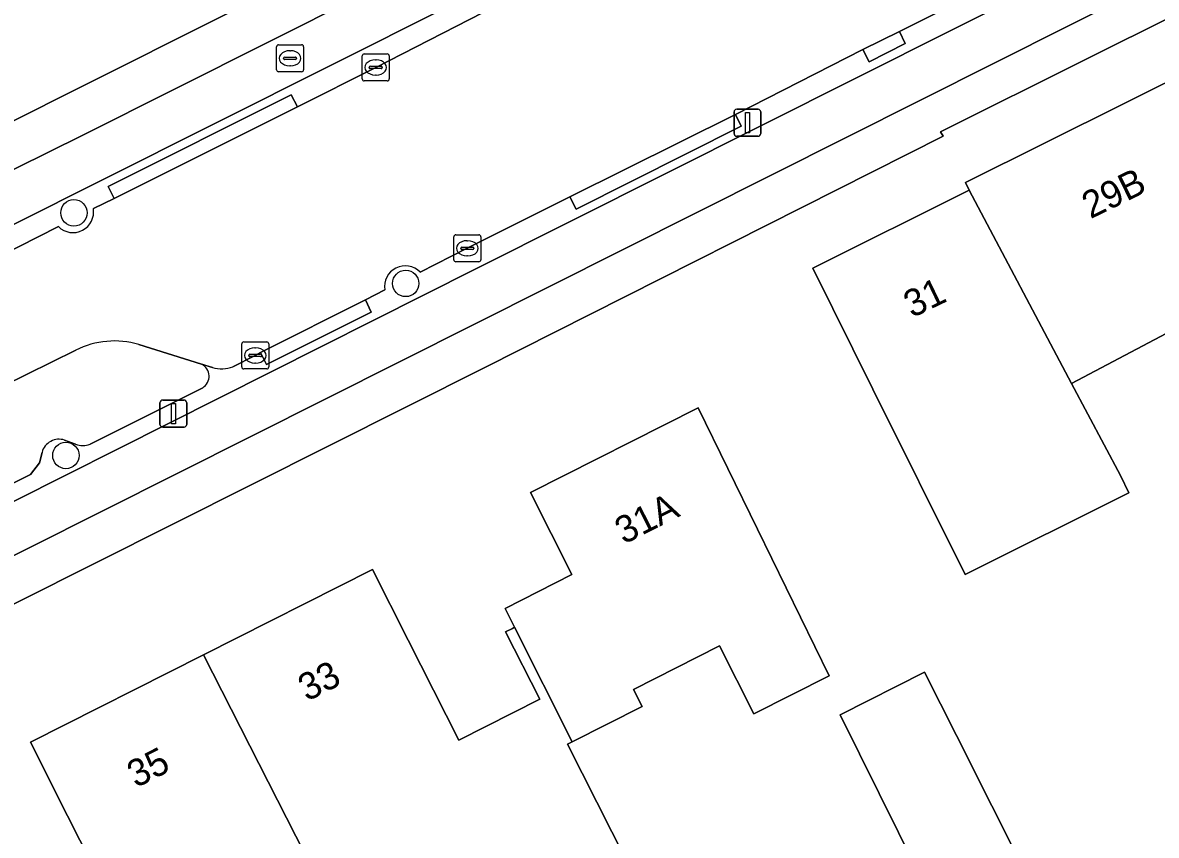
# Model space of a CAD drawing. Extents: x 157320 to 158835, y 386650 to 388491.
# Drawn here: x 157600.03 to 157641.97, y 387636.29 to 387666.34 of the extents above; entities that cross this region are included whole.
import ezdxf

# ---------------------------------------------------------------- set-up
doc = ezdxf.new("R2010")
doc.units = 0
for name, color, linetype in [('IMGEO_Berm_open', 7, 'Continuous'), ('IMGEO_Boom', 7, 'Continuous'), ('IMGEO_Brandkraan', 7, 'Continuous'), ('IMGEO_Erf', 7, 'Continuous'), ('IMGEO_Fietspad_open', 7, 'Continuous'), ('IMGEO_Kolk', 7, 'Continuous'), ('IMGEO_Lichtmast', 7, 'Continuous'), ('IMGEO_Pand', 7, 'Continuous'), ('IMGEO_Pand_nummerreeks', 7, 'Continuous'), ('IMGEO_Rijbaan_lokaal_open', 7, 'Continuous'), ('IMGEO_Verkeerseiland_groen', 7, 'Continuous'), ('IMGEO_Voetpad_open', 7, 'Continuous')]:
    doc.layers.add(name, color=color, linetype=linetype)

msp = doc.modelspace()

# ---------------------------------------------------------------- linework, layer by layer
at = {"layer": 'IMGEO_Berm_open'}
for points in [[(157689.313, 387702.997), (157689.087, 387703.419), (157688.948, 387703.712), (157688.853, 387703.664), (157658.704, 387688.508), (157633.965, 387676.076), (157632.808, 387675.494), (157602.899, 387660.494), (157587.041, 387652.538), (157567.394, 387642.71), (157567.399, 387642.417)], [(157586.607, 387643), (157582.123, 387640.749), (157577.438, 387638.409), (157574.054, 387636.702), (157569.341, 387634.325), (157569.697, 387633.623), (157597.83, 387647.706), (157616.763, 387657.23), (157637.927, 387667.851), (157666.428, 387682.154)], [(157638.861, 387669.25), (157638.058, 387668.836), (157637.609, 387668.61), (157636.643, 387668.123), (157632.47, 387666.019), (157632.672, 387665.568), (157631.35, 387664.896), (157631.116, 387665.348), (157626.402, 387662.945), (157626.611, 387662.52), (157620.505, 387659.442), (157620.273, 387659.907), (157616.477, 387658.002), (157614.728, 387657.12)], [(157602.642, 387659.467), (157603.41, 387659.846), (157603.186, 387660.289), (157609.957, 387663.681), (157610.198, 387663.236), (157613.09, 387664.687), (157617.539, 387666.961)], [(157588.85, 387652.521), (157596.896, 387656.554), (157601.347, 387658.802)], [(157613.423, 387656.467), (157612.705, 387656.091), (157612.922, 387655.638), (157609.048, 387653.7), (157608.823, 387654.145), (157608.632, 387654.039), (157607.807, 387653.622)], [(157607.043, 387653.586), (157606.648, 387653.71)], [(157606.688, 387652.845), (157602.52, 387650.752)], [(157601.985, 387650.76), (157601.578, 387650.906)], [(157600.742, 387650.454), (157600.647, 387650.06), (157600.311, 387649.636), (157597.861, 387648.399)]]:
    msp.add_lwpolyline(points, dxfattribs=at)
for points in [[(157632.672, 387665.568), (157632.47, 387666.019), (157631.116, 387665.348), (157631.35, 387664.896)], [(157610.198, 387663.236), (157609.957, 387663.681), (157603.186, 387660.289), (157603.41, 387659.846)], [(157626.611, 387662.52), (157626.402, 387662.945), (157620.273, 387659.907), (157620.505, 387659.442)], [(157612.922, 387655.638), (157612.705, 387656.091), (157608.823, 387654.145), (157609.048, 387653.7)]]:
    msp.add_lwpolyline(points, close=True, dxfattribs=at)
for centre, radius, start, end in [((157601.886, 387659.345), 0.765, 225.1788, 9.1834), ((157614.179, 387656.586), 0.766, 44.209, 188.9562), ((157606.425, 387653.266), 0.497, 301.9966, 63.2986), ((157607.369, 387654.79), 1.247, 254.8426, 290.553), ((157601.372, 387650.288), 0.651, 71.5587, 165.2388), ((157602.262, 387651.405), 0.702, 246.7312, 291.5554)]:
    msp.add_arc(centre, radius, start, end, dxfattribs=at)
at = {"layer": 'IMGEO_Boom'}
for centre in [(157601.923, 387659.312), (157614.197, 387656.701), (157601.625, 387650.339)]:
    msp.add_circle(centre, 0.489, dxfattribs=at)
at = {"layer": 'IMGEO_Brandkraan'}
for p, q in [((157609.42, 387664.601), (157609.42, 387665.453)), ((157609.495, 387665.527), (157610.347, 387665.527)), ((157610.421, 387665.453), (157610.421, 387664.601)), ((157609.679, 387665.021), (157609.679, 387665.033)), ((157610.117, 387664.984), (157609.719, 387664.984)), ((157609.722, 387665.07), (157610.12, 387665.07)), ((157609.908, 387665.307), (157609.933, 387665.307)), ((157610.163, 387665.033), (157610.163, 387665.021)), ((157610.347, 387664.527), (157609.495, 387664.527)), ((157609.931, 387664.747), (157609.906, 387664.747))]:
    msp.add_line(p, q, dxfattribs=at)
for points in [[(157609.42, 387664.601), (157609.42, 387665.453)], [(157609.495, 387665.527), (157610.347, 387665.527)], [(157610.421, 387665.453), (157610.421, 387664.601)], [(157610.347, 387664.527), (157609.495, 387664.527)]]:
    msp.add_lwpolyline(points, dxfattribs=at)
for centre, radius, start, end in [((157609.497, 387665.451), 0.0765, 91.552, 178.448), ((157609.497, 387665.451), 0.0765, 91.552, 178.448), ((157610.345, 387665.451), 0.0765, 1.552, 88.448), ((157610.345, 387665.451), 0.0765, 1.552, 88.448), ((157609.719, 387665.03), 0.0403, 85.8775, 175.7526), ((157609.716, 387665.02), 0.0366, 178.938, 274.7102), ((157610.12, 387665.027), 0.043, 264.8664, 352.4533), ((157610.124, 387665.032), 0.0386, 1.7309, 96.639), ((157609.497, 387664.603), 0.0765, 181.552, 268.448), ((157609.497, 387664.603), 0.0765, 181.552, 268.448), ((157610.345, 387664.603), 0.0765, 271.552, 358.448), ((157610.345, 387664.603), 0.0765, 271.552, 358.448)]:
    msp.add_arc(centre, radius, start, end, dxfattribs=at)
for centre, major_axis, ratio, start_param, end_param in [((157609.907, 387665.027), (-0.387, 0.002), 0.722429, 4.712389, 7.853982), ((157609.932, 387665.027), (-0.39, 0.002), 0.717154, 1.570796, 4.712389)]:
    msp.add_ellipse(centre, major_axis=major_axis, ratio=ratio, start_param=start_param, end_param=end_param, dxfattribs=at)
at = {"layer": 'IMGEO_Erf'}
for points in [[(157564.366, 387646.663), (157577.637, 387653.335), (157578.314, 387651.995), (157579.644, 387652.658), (157579.588, 387652.785), (157585.532, 387655.755), (157585.592, 387655.625), (157601.748, 387663.749), (157632.467, 387679.145), (157631.791, 387680.53), (157656.318, 387692.814)], [(157691.95, 387619.773), (157696.06, 387616.975), (157697.238, 387618.697), (157707.692, 387624.565), (157709.303, 387625.45), (157695.172, 387652.085), (157692.4, 387657.299), (157692.336, 387657.419), (157689.915, 387661.997), (157689.894, 387662.037), (157688.503, 387664.651), (157680.127, 387680.393), (157678.819, 387682.868), (157676.207, 387683.552), (157665.792, 387678.165), (157639.374, 387664.995), (157633.991, 387662.311), (157634.079, 387662.144), (157617.129, 387653.586), (157570.984, 387630.438), (157573.399, 387626.195), (157573.576, 387626.3), (157595.2, 387589.106)], [(157643.221, 387655.317), (157638.838, 387652.995), (157640.639, 387649.596), (157640.959, 387648.954), (157634.898, 387645.937), (157631.484, 387652.795), (157629.256, 387657.27), (157635.046, 387660.153), (157634.908, 387660.43), (157643.756, 387664.835)], [(157603.51, 387633.406), (157601.689, 387637.01), (157600.314, 387639.731), (157606.72, 387642.968), (157612.966, 387646.125), (157614.288, 387643.509), (157616.16, 387639.806), (157619.157, 387641.321), (157617.896, 387643.816), (157618.144, 387643.941), (157618.227, 387643.983), (157617.874, 387644.682), (157620.348, 387645.932), (157618.814, 387648.967), (157625.02, 387652.104), (157627.217, 387647.613), (157629.869, 387642.19), (157627.077, 387640.78), (157625.805, 387643.297), (157622.623, 387641.689), (157622.943, 387641.056), (157620.362, 387639.752), (157620.186, 387639.663), (157622.911, 387634.271)]]:
    msp.add_lwpolyline(points, dxfattribs=at)
msp.add_lwpolyline([(157637.195, 387634.782), (157638.51, 387632.173), (157635.315, 387630.578), (157630.278, 387640.749), (157633.396, 387642.319), (157634.575, 387639.979)], close=True, dxfattribs=at)
at = {"layer": 'IMGEO_Fietspad_open'}
for points in [[(157632.808, 387675.494), (157633.965, 387676.076), (157658.704, 387688.508), (157688.853, 387703.664), (157688.948, 387703.712), (157688.179, 387705.325), (157687.79, 387705.127), (157658.586, 387690.459), (157633.171, 387677.702), (157602.223, 387662.168), (157586.268, 387654.276), (157565.674, 387643.795)], [(157567.399, 387642.417), (157567.394, 387642.71), (157587.041, 387652.538), (157602.899, 387660.494), (157632.808, 387675.494)]]:
    msp.add_lwpolyline(points, dxfattribs=at)
msp.add_lwpolyline([(157638.747, 387666.244), (157666.647, 387680.247), (157675.661, 387684.73), (157674.827, 387686.387), (157672.423, 387685.176), (157666.428, 387682.154), (157637.927, 387667.851), (157616.763, 387657.23), (157597.83, 387647.706), (157569.697, 387633.623), (157569.232, 387631.358), (157569.945, 387631.713)], close=True, dxfattribs=at)
at = {"layer": 'IMGEO_Kolk'}
for p, q in [((157612.588, 387664.262), (157612.588, 387665.114)), ((157612.663, 387665.188), (157613.515, 387665.188)), ((157613.076, 387664.968), (157613.101, 387664.968)), ((157613.589, 387665.114), (157613.589, 387664.262)), ((157612.847, 387664.682), (157612.847, 387664.694)), ((157613.285, 387664.645), (157612.887, 387664.645)), ((157612.89, 387664.731), (157613.288, 387664.731)), ((157613.331, 387664.694), (157613.331, 387664.682)), ((157613.515, 387664.188), (157612.663, 387664.188)), ((157613.099, 387664.408), (157613.074, 387664.408)), ((157615.977, 387657.574), (157615.977, 387658.426)), ((157616.052, 387658.5), (157616.904, 387658.5)), ((157616.465, 387658.28), (157616.49, 387658.28)), ((157616.978, 387658.426), (157616.978, 387657.574)), ((157616.236, 387657.994), (157616.236, 387658.006)), ((157616.674, 387657.957), (157616.276, 387657.957)), ((157616.279, 387658.043), (157616.677, 387658.043)), ((157616.72, 387658.006), (157616.72, 387657.994)), ((157616.904, 387657.5), (157616.052, 387657.5)), ((157616.488, 387657.72), (157616.463, 387657.72)), ((157608.131, 387653.611), (157608.131, 387654.463)), ((157608.206, 387654.537), (157609.058, 387654.537)), ((157609.132, 387654.463), (157609.132, 387653.611)), ((157608.39, 387654.031), (157608.39, 387654.043)), ((157608.433, 387654.08), (157608.831, 387654.08)), ((157608.619, 387654.317), (157608.644, 387654.317)), ((157608.874, 387654.043), (157608.874, 387654.031)), ((157608.828, 387653.994), (157608.43, 387653.994)), ((157608.642, 387653.757), (157608.617, 387653.757)), ((157609.058, 387653.537), (157608.206, 387653.537))]:
    msp.add_line(p, q, dxfattribs=at)
for points in [[(157612.588, 387664.262), (157612.588, 387665.114)], [(157612.663, 387665.188), (157613.515, 387665.188)], [(157613.589, 387665.114), (157613.589, 387664.262)], [(157613.515, 387664.188), (157612.663, 387664.188)], [(157615.977, 387657.574), (157615.977, 387658.426)], [(157616.052, 387658.5), (157616.904, 387658.5)], [(157616.978, 387658.426), (157616.978, 387657.574)], [(157616.904, 387657.5), (157616.052, 387657.5)], [(157608.131, 387653.611), (157608.131, 387654.463)], [(157608.206, 387654.537), (157609.058, 387654.537)], [(157609.132, 387654.463), (157609.132, 387653.611)], [(157609.058, 387653.537), (157608.206, 387653.537)]]:
    msp.add_lwpolyline(points, dxfattribs=at)
for centre, radius, start, end in [((157612.665, 387665.112), 0.0765, 91.552, 178.448), ((157612.665, 387665.112), 0.0765, 91.552, 178.448), ((157613.513, 387665.112), 0.0765, 1.552, 88.448), ((157613.513, 387665.112), 0.0765, 1.552, 88.448), ((157612.887, 387664.691), 0.0403, 85.8775, 175.7526), ((157612.884, 387664.681), 0.0366, 178.938, 274.7102), ((157613.288, 387664.688), 0.043, 264.8664, 352.4533), ((157613.292, 387664.693), 0.0386, 1.7309, 96.639), ((157612.665, 387664.264), 0.0765, 181.552, 268.448), ((157612.665, 387664.264), 0.0765, 181.552, 268.448), ((157613.513, 387664.264), 0.0765, 271.552, 358.448), ((157613.513, 387664.264), 0.0765, 271.552, 358.448), ((157616.054, 387658.424), 0.0765, 91.552, 178.448), ((157616.054, 387658.424), 0.0765, 91.552, 178.448), ((157616.902, 387658.424), 0.0765, 1.552, 88.448), ((157616.902, 387658.424), 0.0765, 1.552, 88.448), ((157616.276, 387658.003), 0.0403, 85.8775, 175.7526), ((157616.273, 387657.993), 0.0366, 178.938, 274.7102), ((157616.677, 387658), 0.043, 264.8664, 352.4533), ((157616.681, 387658.005), 0.0386, 1.7309, 96.639), ((157616.054, 387657.576), 0.0765, 181.552, 268.448), ((157616.054, 387657.576), 0.0765, 181.552, 268.448), ((157616.902, 387657.576), 0.0765, 271.552, 358.448), ((157616.902, 387657.576), 0.0765, 271.552, 358.448), ((157608.208, 387654.461), 0.0765, 91.552, 178.448), ((157608.208, 387654.461), 0.0765, 91.552, 178.448), ((157609.056, 387654.461), 0.0765, 1.552, 88.448), ((157609.056, 387654.461), 0.0765, 1.552, 88.448), ((157608.43, 387654.04), 0.0403, 85.8775, 175.7526), ((157608.427, 387654.03), 0.0366, 178.938, 274.7102), ((157608.831, 387654.037), 0.043, 264.8664, 352.4533), ((157608.835, 387654.042), 0.0386, 1.7309, 96.639), ((157608.208, 387653.613), 0.0765, 181.552, 268.448), ((157608.208, 387653.613), 0.0765, 181.552, 268.448), ((157609.056, 387653.613), 0.0765, 271.552, 358.448), ((157609.056, 387653.613), 0.0765, 271.552, 358.448)]:
    msp.add_arc(centre, radius, start, end, dxfattribs=at)
for centre, major_axis, ratio, start_param, end_param in [((157613.075, 387664.688), (-0.387, 0.002), 0.722429, 4.712389, 7.853982), ((157613.1, 387664.688), (-0.39, 0.002), 0.717154, 1.570796, 4.712389), ((157616.464, 387658), (-0.387, 0.002), 0.722429, 4.712389, 7.853982), ((157616.489, 387658), (-0.39, 0.002), 0.717154, 1.570796, 4.712389), ((157608.618, 387654.037), (-0.387, 0.002), 0.722429, 4.712389, 7.853982), ((157608.643, 387654.037), (-0.39, 0.002), 0.717154, 1.570796, 4.712389)]:
    msp.add_ellipse(centre, major_axis=major_axis, ratio=ratio, start_param=start_param, end_param=end_param, dxfattribs=at)
at = {"layer": 'IMGEO_Lichtmast'}
for p, q in [((157626.345, 387662.243), (157626.345, 387663.043)), ((157626.345, 387663.043), (157626.345, 387662.243)), ((157626.445, 387663.143), (157627.235, 387663.143)), ((157627.235, 387663.143), (157626.445, 387663.143)), ((157627.335, 387663.043), (157627.335, 387662.243)), ((157627.335, 387662.243), (157627.335, 387663.043)), ((157627.235, 387662.143), (157626.445, 387662.143)), ((157626.445, 387662.143), (157627.235, 387662.143)), ((157605.206, 387652.387), (157605.996, 387652.387)), ((157605.996, 387652.387), (157605.206, 387652.387)), ((157605.106, 387651.487), (157605.106, 387652.287)), ((157605.106, 387652.287), (157605.106, 387651.487)), ((157606.096, 387652.287), (157606.096, 387651.487)), ((157606.096, 387651.487), (157606.096, 387652.287)), ((157605.996, 387651.387), (157605.206, 387651.387)), ((157605.206, 387651.387), (157605.996, 387651.387))]:
    msp.add_line(p, q, dxfattribs=at)
for points in [[(157626.765, 387663.018), (157626.915, 387663.018), (157626.915, 387662.268), (157626.765, 387662.268), (157626.765, 387663.018)], [(157605.526, 387652.262), (157605.676, 387652.262), (157605.676, 387651.512), (157605.526, 387651.512), (157605.526, 387652.262)]]:
    msp.add_lwpolyline(points, dxfattribs=at)
for centre, start, end in [((157626.445, 387663.043), 90, 180), ((157626.445, 387663.043), 90, 180), ((157627.235, 387663.043), 0, 90), ((157627.235, 387663.043), 360, 90), ((157626.445, 387662.243), 180, 270), ((157626.445, 387662.243), 180, 270), ((157627.235, 387662.243), 270, 0), ((157627.235, 387662.243), 270, 0), ((157605.206, 387652.287), 90, 180), ((157605.206, 387652.287), 90, 180), ((157605.996, 387652.287), 0, 90), ((157605.996, 387652.287), 360, 90), ((157605.206, 387651.487), 180, 270), ((157605.206, 387651.487), 180, 270), ((157605.996, 387651.487), 270, 0), ((157605.996, 387651.487), 270, 0)]:
    msp.add_arc(centre, 0.1, start, end, dxfattribs=at)
at = {"layer": 'IMGEO_Pand'}
for points in [[(157647.866, 387656.91), (157643.756, 387664.835), (157634.908, 387660.43), (157635.046, 387660.153), (157638.838, 387652.995), (157643.221, 387655.317), (157649.895, 387641.782), (157654.261, 387643.934), (157651.137, 387650.273), (157649.353, 387653.892)], [(157635.046, 387660.153), (157629.256, 387657.27), (157631.484, 387652.795), (157634.898, 387645.937), (157640.959, 387648.954), (157640.639, 387649.596), (157638.838, 387652.995)], [(157627.217, 387647.613), (157625.02, 387652.104), (157618.814, 387648.967), (157620.348, 387645.932), (157617.874, 387644.682), (157618.227, 387643.983), (157620.362, 387639.752), (157622.943, 387641.056), (157622.623, 387641.689), (157625.805, 387643.297), (157627.077, 387640.78), (157629.869, 387642.19)], [(157618.227, 387643.983), (157618.144, 387643.941), (157617.896, 387643.816), (157619.157, 387641.321), (157616.16, 387639.806), (157614.288, 387643.509), (157612.966, 387646.125), (157606.72, 387642.968), (157612.524, 387631.558), (157615.822, 387633.225), (157616.844, 387631.204), (157622.911, 387634.271), (157620.186, 387639.663), (157620.362, 387639.752)], [(157606.72, 387642.968), (157600.314, 387639.731), (157601.689, 387637.01), (157603.51, 387633.406), (157600.33, 387631.799), (157605.61, 387621.392), (157608.735, 387622.972), (157607.88, 387624.664), (157611.041, 387626.261), (157610.249, 387627.828), (157609.21, 387629.883), (157612.524, 387631.558)], [(157634.575, 387639.979), (157633.396, 387642.319), (157630.278, 387640.749), (157635.315, 387630.578), (157638.51, 387632.173), (157637.195, 387634.782)]]:
    msp.add_lwpolyline(points, close=True, dxfattribs=at)
at = {"layer": 'IMGEO_Rijbaan_lokaal_open'}
for points in [[(157614.728, 387657.12), (157616.477, 387658.002), (157620.273, 387659.907), (157626.402, 387662.945), (157631.116, 387665.348), (157632.47, 387666.019), (157636.643, 387668.123), (157633.267, 387674.819), (157633.06, 387674.73), (157630.518, 387673.434)], [(157617.539, 387666.961), (157613.09, 387664.687), (157610.198, 387663.236), (157603.41, 387659.846), (157602.642, 387659.467)], [(157601.347, 387658.802), (157596.896, 387656.554), (157588.85, 387652.521)], [(157607.807, 387653.622), (157608.632, 387654.039), (157608.823, 387654.145), (157612.705, 387656.091), (157613.423, 387656.467)], [(157604.32, 387654.444), (157606.648, 387653.71), (157607.043, 387653.586)], [(157599.296, 387652.904), (157601.994, 387654.236)]]:
    msp.add_lwpolyline(points, dxfattribs=at)
for centre, radius, start, end in [((157601.886, 387659.345), 0.765, 225.1788, 9.1834), ((157614.179, 387656.586), 0.766, 44.209, 188.9562), ((157603.422, 387651.376), 3.196, 73.6836, 116.5365), ((157607.369, 387654.79), 1.247, 254.8426, 290.553)]:
    msp.add_arc(centre, radius, start, end, dxfattribs=at)
at = {"layer": 'IMGEO_Verkeerseiland_groen'}
for points in [[(157606.648, 387653.71), (157604.32, 387654.444)], [(157601.994, 387654.236), (157599.296, 387652.904)], [(157602.52, 387650.752), (157606.688, 387652.845)], [(157601.578, 387650.906), (157601.985, 387650.76)], [(157597.861, 387648.399), (157600.311, 387649.636), (157600.647, 387650.06), (157600.742, 387650.454)]]:
    msp.add_lwpolyline(points, dxfattribs=at)
for centre, radius, start, end in [((157603.422, 387651.376), 3.196, 73.6836, 116.5365), ((157606.425, 387653.266), 0.497, 301.9966, 63.2986), ((157601.372, 387650.288), 0.651, 71.5587, 165.2388), ((157602.262, 387651.405), 0.702, 246.7312, 291.5554)]:
    msp.add_arc(centre, radius, start, end, dxfattribs=at)
at = {"layer": 'IMGEO_Voetpad_open'}
for points in [[(157687.79, 387705.127), (157688.179, 387705.325), (157687.478, 387706.796), (157682.695, 387704.388), (157682.023, 387705.714), (157657.627, 387693.47), (157657.128, 387693.22), (157656.318, 387692.814), (157631.791, 387680.53), (157632.467, 387679.145), (157601.748, 387663.749), (157585.592, 387655.625), (157585.532, 387655.755), (157579.588, 387652.785), (157579.644, 387652.658), (157578.314, 387651.995), (157577.637, 387653.335), (157564.366, 387646.663), (157560.83, 387644.885), (157561.724, 387644.197), (157562.048, 387644.013)], [(157565.674, 387643.795), (157586.268, 387654.276), (157602.223, 387662.168), (157633.171, 387677.702), (157658.586, 387690.459), (157687.79, 387705.127)], [(157675.661, 387684.73), (157666.647, 387680.247), (157638.747, 387666.244), (157569.945, 387631.713), (157569.232, 387631.358), (157568.84, 387629.444), (157570.984, 387630.438), (157617.129, 387653.586), (157634.079, 387662.144), (157633.991, 387662.311), (157639.374, 387664.995), (157665.792, 387678.165), (157676.207, 387683.552)]]:
    msp.add_lwpolyline(points, dxfattribs=at)

# ---------------------------------------------------------------- texts
at = {"layer": 'IMGEO_Pand_nummerreeks'}
for s, rotation, p in [('29B', 25.9894, (157639.535, 387659.074)), ('31', 25.6857, (157632.934, 387655.412)), ('31A', 26.8144, (157622.268, 387647.037)), ('33', 26.8087, (157610.546, 387641.227)), ('35', 26.8087, (157604.22, 387638.03))]:
    msp.add_text(s, height=1, rotation=rotation, dxfattribs=at).set_placement(p)

doc.saveas('drawing.dxf')
